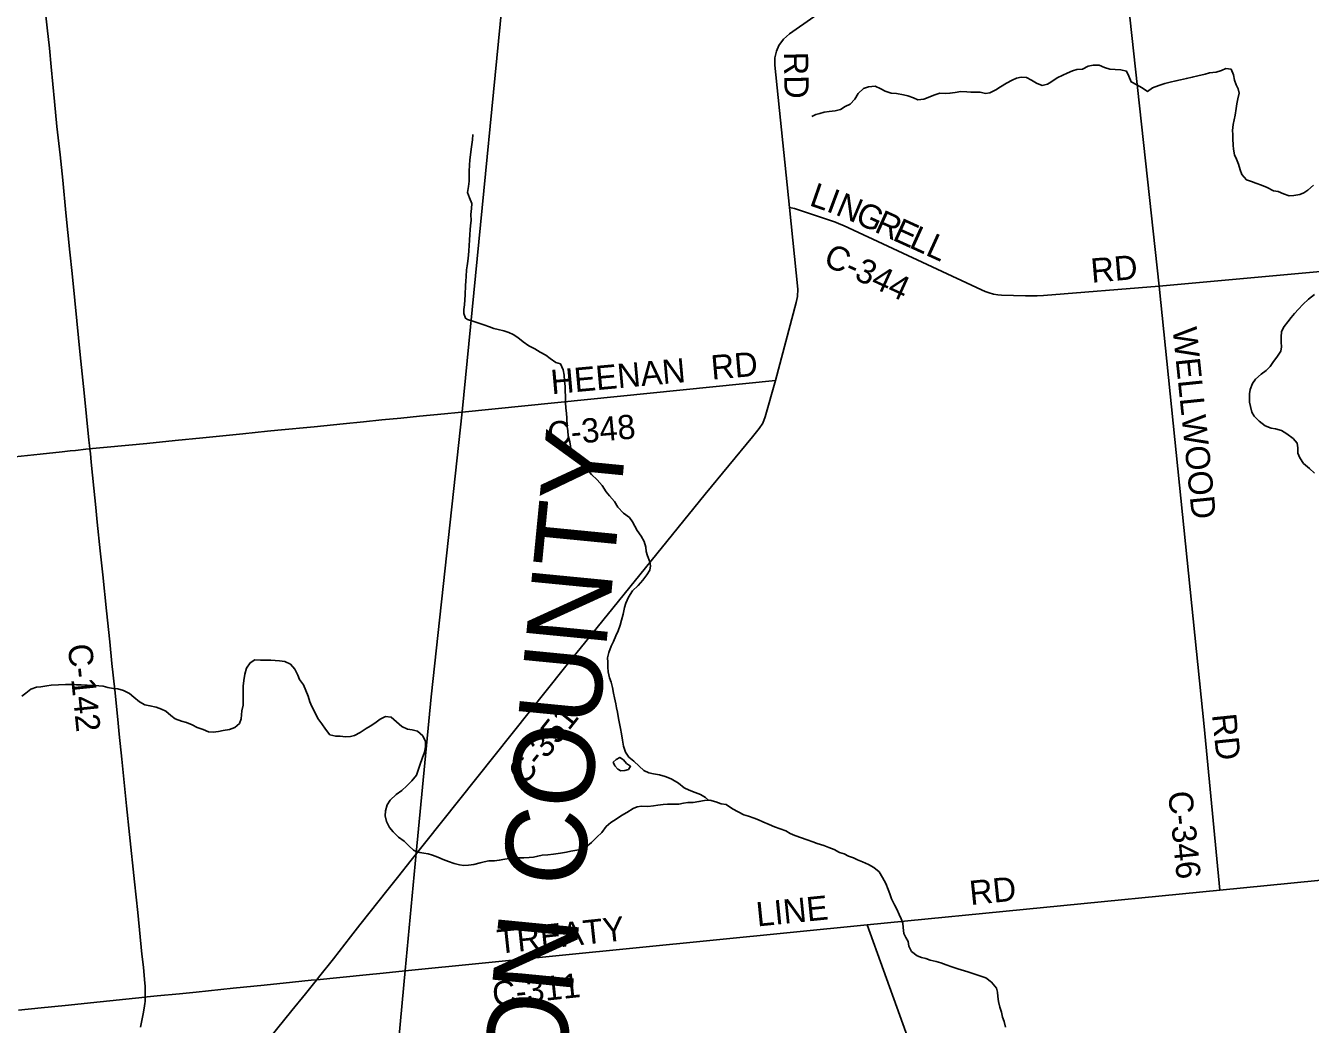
# Model space of a CAD drawing. Extents: x 0 to 34, y 0 to 22.
# Drawn here: x 2.784 to 4.289, y 19.44 to 20.61 of the extents above; entities that cross this region are included whole.
import ezdxf

# ---------------------------------------------------------------- set-up
doc = ezdxf.new("R2010")
doc.units = 0
for name, color, linetype in [('GM_X_Corporation', 7, 'Continuous'), ('GM_X_County_Road', 7, 'Continuous'), ('GM_X_County_Road_Text', 7, 'Continuous'), ('GM_X_County_Text', 7, 'Continuous'), ('GM_X_Minor_Lake', 7, 'Continuous'), ('GM_X_Minor_River', 7, 'Continuous')]:
    doc.layers.add(name, color=color, linetype=linetype)

msp = doc.modelspace()

# ---------------------------------------------------------------- linework, layer by layer
at = {"layer": 'GM_X_Corporation'}
for points in [[(2.8444, 15.5792), (2.8939, 16.1007), (2.9069, 16.2381), (2.9254, 16.4061), (2.988, 17.0603), (3.0331, 17.5172), (3.0637, 17.8164), (3.0931, 18.1263), (3.1112, 18.3014), (3.1559, 18.7686), (3.1859, 19.0395), (3.2287, 19.5029), (3.2417, 19.6403), (3.2592, 19.8236), (3.2953, 20.1573), (3.3575, 20.7908), (3.3687, 20.9), (2.1, 20.9), (2.1, 14.1)], [(8.9, 20.9), (3.3687, 20.9), (3.3575, 20.7908), (3.2953, 20.1573), (3.2592, 19.8236), (3.2417, 19.6403), (3.2287, 19.5029), (3.1859, 19.0395), (3.1559, 18.7686), (3.1112, 18.3014), (3.0931, 18.1263), (3.0637, 17.8164), (3.0331, 17.5172), (2.988, 17.0603), (2.9254, 16.4061), (2.9069, 16.2381), (2.8939, 16.1007), (2.8444, 15.5792)]]:
    msp.add_lwpolyline(points, dxfattribs=at)
msp.add_lwpolyline([(3.3687, 20.9), (2.1, 20.9), (2.1, 18.2085), (2.1311, 18.2055), (2.4093, 18.1831), (2.8083, 18.1509), (3.0252, 18.1335), (3.0931, 18.1263), (3.1112, 18.3014), (3.1559, 18.7686), (3.1859, 19.0395), (3.2287, 19.5029), (3.2417, 19.6403), (3.2592, 19.8236), (3.2953, 20.1573), (3.3575, 20.7908)], close=True, dxfattribs=at)
at = {"layer": 'GM_X_County_Road'}
for p, q in [((3.2954, 20.157), (3.6627, 20.1941)), ((3.2419, 19.6401), (3.2512, 19.6518)), ((3.2357, 19.6323), (3.2419, 19.6401))]:
    msp.add_line(p, q, dxfattribs=at)
for points in [[(4.1832, 19.5969), (4.1649, 19.7889), (4.1121, 20.3045), (4.0523, 20.8528), (4.0517, 20.8579), (4.0504, 20.8623), (4.0487, 20.8664), (4.0471, 20.869), (4.0456, 20.8717), (4.0441, 20.8746), (4.043, 20.877), (4.0421, 20.8795), (4.0414, 20.8832), (4.0405, 20.8879), (4.0401, 20.8922), (4.0393, 20.9)], [(2.9242, 19.4767), (2.9242, 19.4773), (2.9242, 19.48), (2.9241, 19.482), (2.9239, 19.485), (2.9238, 19.4877), (2.922, 19.5069), (2.9203, 19.5223), (2.9154, 19.5708), (2.9116, 19.607), (2.9057, 19.6623), (2.9023, 19.696), (2.8966, 19.7507), (2.8936, 19.7797), (2.8923, 19.7927), (2.89, 19.8165), (2.8884, 19.8317), (2.8851, 19.8625), (2.8825, 19.8879), (2.8787, 19.9244), (2.8744, 19.9664), (2.8715, 19.9945), (2.8679, 20.0282), (2.8663, 20.0452), (2.864, 20.0678), (2.8609, 20.0984), (2.8599, 20.1086), (2.8593, 20.1137), (2.8593, 20.1139), (2.8588, 20.1179), (2.8582, 20.124), (2.8524, 20.1794), (2.848, 20.2242), (2.8441, 20.2638), (2.8415, 20.2879), (2.8384, 20.3194), (2.8358, 20.3444), (2.8311, 20.3905), (2.8275, 20.4288), (2.8243, 20.4585), (2.8207, 20.4916), (2.8179, 20.5206), (2.8139, 20.5612), (2.8118, 20.5833), (2.8092, 20.607), (2.8051, 20.6465)], [(3.2512, 19.6518), (3.4153, 19.8576), (3.5802, 20.0608), (3.6355, 20.1279), (3.6434, 20.1378), (3.6476, 20.1442), (3.6506, 20.1515), (3.6627, 20.1941), (3.6867, 20.2853), (3.6884, 20.2924), (3.6889, 20.3008), (3.6789, 20.3966), (3.6618, 20.5633), (3.6618, 20.5719), (3.6636, 20.5799), (3.6664, 20.5864), (3.6718, 20.5937), (3.6791, 20.6001), (3.7358, 20.6402)], [(3.6789, 20.3966), (3.6848, 20.3955), (3.7329, 20.3793), (3.7373, 20.3776), (3.7422, 20.3756), (3.9038, 20.3003), (3.9082, 20.2983), (3.9128, 20.2966), (3.9179, 20.2952), (3.9231, 20.2943), (3.9273, 20.2939), (3.9554, 20.2931), (3.9691, 20.2932), (3.9764, 20.2937), (4.1121, 20.3045), (4.6191, 20.3504), (4.952, 20.3812), (4.9552, 20.3819), (4.9579, 20.3837)], [(2.8622, 20.1142), (2.8795, 20.1159), (2.9262, 20.1203), (2.9592, 20.1237), (2.9917, 20.1269), (3.0384, 20.1316), (3.0674, 20.1345), (3.0795, 20.1357), (3.1219, 20.1398), (3.1559, 20.1433), (3.1797, 20.1457), (3.2013, 20.1478), (3.2236, 20.15), (3.2455, 20.1521), (3.2749, 20.1551), (3.2906, 20.1566), (3.2954, 20.157)], [(2.7639, 20.1039), (2.801, 20.1078), (2.8269, 20.1105), (2.836, 20.1115), (2.8426, 20.1122), (2.8547, 20.1134), (2.8593, 20.1139), (2.8622, 20.1142)], [(3.2288, 19.5026), (3.7701, 19.5564), (4.1832, 19.5969), (4.496, 19.6278), (4.7005, 19.6479), (4.719, 19.6504)], [(3.1228, 19.4894), (3.125, 19.4922), (3.1271, 19.4948), (3.1446, 19.5168), (3.1647, 19.5424), (3.1757, 19.5563), (3.2088, 19.5983), (3.2195, 19.612), (3.2357, 19.6323)], [(3.694, 18.6581), (3.706, 18.6823), (3.7393, 18.7451), (3.7431, 18.753), (3.7463, 18.762), (3.7509, 18.7819), (3.8516, 19.2667), (3.8563, 19.2897), (3.858, 19.2993), (3.8581, 19.3074), (3.8565, 19.315), (3.8538, 19.323), (3.8463, 19.3443), (3.7701, 19.5564)], [(2.7757, 19.4564), (2.8023, 19.4592), (2.8304, 19.4621), (2.8712, 19.4664), (2.9129, 19.4705), (2.9242, 19.4717), (2.9265, 19.472), (2.938, 19.4732), (2.9642, 19.4758), (2.9837, 19.4778), (3.0273, 19.4822), (3.0635, 19.4859), (3.0968, 19.4894), (3.1186, 19.4915), (3.125, 19.4922), (3.1828, 19.498), (3.2029, 19.5), (3.2288, 19.5026)], [(2.8612, 19.1669), (2.8632, 19.1687), (2.8643, 19.1697), (2.8651, 19.1707), (2.8664, 19.1722), (2.8718, 19.1787), (2.8816, 19.1905), (2.9008, 19.2139), (2.9249, 19.2432), (2.9499, 19.2738), (2.9618, 19.2887), (2.9747, 19.3048), (2.9813, 19.3131), (2.9911, 19.3252), (3.0024, 19.3396), (3.0135, 19.3534), (3.0494, 19.3983), (3.0781, 19.4339), (3.096, 19.4561), (3.1119, 19.4757), (3.1212, 19.4875), (3.1228, 19.4894)], [(2.9184, 19.4368), (2.922, 19.4541), (2.9233, 19.4615), (2.9236, 19.4642), (2.9239, 19.4667), (2.9241, 19.4696), (2.9242, 19.4717), (2.9242, 19.4722), (2.9242, 19.4745), (2.9242, 19.4767)]]:
    msp.add_lwpolyline(points, dxfattribs=at)
at = {"layer": 'GM_X_Minor_Lake'}
for points in [[(3.4914, 19.7403), (3.4927, 19.7422), (3.4878, 19.7455), (3.4843, 19.7499), (3.4802, 19.7526), (3.476, 19.75), (3.4725, 19.747)], [(3.4725, 19.747), (3.4744, 19.7426), (3.4777, 19.7388), (3.4815, 19.737), (3.486, 19.7373), (3.4902, 19.7384), (3.4914, 19.7403)]]:
    msp.add_lwpolyline(points, dxfattribs=at)
at = {"layer": 'GM_X_Minor_River'}
for points in [[(4.2928, 20.4226), (4.2863, 20.417), (4.2816, 20.414), (4.2767, 20.4117), (4.2698, 20.4108), (4.2642, 20.4103), (4.2576, 20.4128), (4.2513, 20.4155), (4.2462, 20.4161), (4.2387, 20.42), (4.2321, 20.4227), (4.2253, 20.4252), (4.2204, 20.4271), (4.2142, 20.429), (4.2089, 20.4351), (4.2069, 20.4408), (4.205, 20.4475), (4.2026, 20.4534), (4.2002, 20.4583), (4.1993, 20.465), (4.1989, 20.4697), (4.1982, 20.4771), (4.1983, 20.4822), (4.1981, 20.487), (4.1987, 20.494), (4.1999, 20.4995), (4.2012, 20.5046), (4.2022, 20.5124), (4.203, 20.5182), (4.2044, 20.5239), (4.2059, 20.5305), (4.2046, 20.5357), (4.2024, 20.5404), (4.2003, 20.5457), (4.199, 20.5522), (4.1964, 20.5585), (4.1902, 20.5593), (4.1851, 20.557), (4.1788, 20.5552), (4.1709, 20.5543), (4.1658, 20.5528), (4.1575, 20.551), (4.1508, 20.5491), (4.144, 20.5478), (4.1372, 20.5462), (4.1317, 20.5449), (4.1249, 20.5434), (4.1187, 20.5419), (4.1115, 20.5395), (4.1044, 20.5367), (4.0984, 20.5326), (4.092, 20.5366), (4.0858, 20.5404), (4.0792, 20.5437), (4.0767, 20.5503), (4.0738, 20.5562), (4.0673, 20.5578), (4.0607, 20.5584), (4.0543, 20.5588), (4.0481, 20.5606), (4.0417, 20.5635), (4.0347, 20.5633), (4.029, 20.562), (4.0222, 20.5587), (4.0156, 20.5583), (4.0106, 20.5568), (4.0042, 20.5538), (3.9993, 20.5518), (3.9926, 20.5484), (3.9853, 20.5433)], [(3.9853, 20.5433), (3.9812, 20.5412), (3.9748, 20.5394), (3.9684, 20.5422), (3.9624, 20.5457), (3.9567, 20.5488), (3.9505, 20.5492), (3.9448, 20.5482), (3.9399, 20.5458), (3.9332, 20.5424), (3.926, 20.538), (3.9205, 20.5346), (3.9138, 20.5311), (3.9087, 20.5302), (3.9025, 20.5317), (3.8974, 20.5319), (3.8915, 20.5316), (3.8866, 20.5322), (3.8796, 20.5323), (3.8732, 20.5315), (3.8669, 20.5304), (3.862, 20.5303), (3.855, 20.5306), (3.8482, 20.5282), (3.8413, 20.5253), (3.8364, 20.5234), (3.8292, 20.5229), (3.8243, 20.5251), (3.8177, 20.5273), (3.8125, 20.5287), (3.8042, 20.5303), (3.7981, 20.5306), (3.791, 20.5329), (3.7861, 20.5357), (3.7795, 20.5386), (3.7714, 20.5381), (3.7655, 20.5359), (3.7594, 20.5303), (3.7555, 20.5235), (3.7501, 20.5175), (3.7442, 20.5148), (3.7387, 20.5116), (3.7325, 20.51), (3.7256, 20.5091), (3.7194, 20.5081), (3.7146, 20.5068), (3.7097, 20.5054), (3.705, 20.5032)], [(3.3017, 20.2654), (3.2993, 20.2669), (3.2975, 20.2726), (3.2975, 20.2773), (3.298, 20.2825), (3.2985, 20.2883), (3.2991, 20.2942), (3.2993, 20.3054), (3.2997, 20.3102), (3.3002, 20.3157), (3.3006, 20.3238), (3.3013, 20.3285), (3.3019, 20.3337), (3.3028, 20.3409), (3.3032, 20.346), (3.3037, 20.352), (3.304, 20.3583), (3.3046, 20.3651), (3.3049, 20.3706), (3.3053, 20.3756), (3.306, 20.3814), (3.3057, 20.3883), (3.3064, 20.3953), (3.3068, 20.4015), (3.3039, 20.408), (3.3017, 20.4143), (3.3029, 20.4212), (3.3036, 20.4274), (3.3036, 20.4329), (3.3035, 20.4392), (3.304, 20.4464), (3.3045, 20.4524), (3.3051, 20.4583), (3.3058, 20.4651), (3.3066, 20.4705), (3.3076, 20.4758), (3.3081, 20.4822)], [(4.2939, 20.2946), (4.2871, 20.2894), (4.2802, 20.2832), (4.2753, 20.2775), (4.2707, 20.2726), (4.2669, 20.2677), (4.2627, 20.2626), (4.2587, 20.2573), (4.2555, 20.2515), (4.2549, 20.2446), (4.2549, 20.2391), (4.2554, 20.2333), (4.2546, 20.2283), (4.25, 20.2212), (4.2462, 20.2161), (4.242, 20.2106), (4.2373, 20.2059), (4.2316, 20.2016), (4.2249, 20.1957), (4.2213, 20.1904), (4.2188, 20.1836), (4.218, 20.1785), (4.2178, 20.1736), (4.218, 20.1685), (4.2191, 20.1635), (4.2207, 20.1571), (4.2234, 20.1523), (4.2294, 20.1462), (4.2363, 20.141), (4.2431, 20.1381), (4.2482, 20.1373), (4.2552, 20.1356), (4.2618, 20.1314), (4.2689, 20.126), (4.2738, 20.1205), (4.2746, 20.1152), (4.2747, 20.1089), (4.2768, 20.1036), (4.2811, 20.0969), (4.288, 20.091), (4.294, 20.0853)], [(3.3502, 20.2502), (3.3442, 20.2522), (3.3376, 20.2538), (3.3327, 20.2548), (3.3276, 20.2568), (3.321, 20.2593), (3.3148, 20.2613), (3.3079, 20.2635), (3.3017, 20.2654)], [(3.5841, 19.7026), (3.5807, 19.7057), (3.5745, 19.709), (3.5683, 19.7114), (3.5613, 19.7142), (3.5555, 19.7171), (3.5488, 19.7225), (3.5405, 19.7273), (3.5334, 19.7301), (3.5266, 19.7321), (3.5198, 19.7333), (3.5143, 19.7347), (3.5081, 19.7374), (3.5027, 19.7423), (3.4966, 19.7482), (3.4909, 19.7527), (3.4867, 19.7588), (3.4843, 19.7658), (3.4834, 19.7727), (3.482, 19.7801), (3.481, 19.7864), (3.4799, 19.7921), (3.4788, 19.7982), (3.4774, 19.8054), (3.4763, 19.8105), (3.4754, 19.8155), (3.474, 19.8223), (3.4728, 19.8278), (3.4717, 19.8343), (3.4699, 19.8406), (3.4679, 19.8456), (3.4665, 19.8528), (3.4661, 19.8581), (3.466, 19.864), (3.4659, 19.8693), (3.4673, 19.8755), (3.4702, 19.8827), (3.4726, 19.8884), (3.4755, 19.895), (3.4782, 19.9008), (3.4807, 19.9076), (3.4823, 19.9133), (3.4839, 19.9203), (3.4855, 19.9281), (3.4873, 19.9333), (3.4902, 19.9403), (3.495, 19.9475), (3.5015, 19.9538), (3.5071, 19.9602), (3.5119, 19.9666), (3.5152, 19.9717), (3.516, 19.9768), (3.5153, 19.9815), (3.5125, 19.9888), (3.5111, 19.9936), (3.5106, 19.9987), (3.5086, 20.0053), (3.5053, 20.0117), (3.5004, 20.0185), (3.4977, 20.0233), (3.4949, 20.0283), (3.4915, 20.0335), (3.4846, 20.0387), (3.4779, 20.0458), (3.4738, 20.0523), (3.4682, 20.059), (3.4643, 20.0638), (3.4593, 20.0709), (3.4535, 20.0776), (3.447, 20.0841), (3.4422, 20.0893), (3.4384, 20.0943), (3.4326, 20.0987), (3.4257, 20.1055), (3.4232, 20.1123), (3.4223, 20.1171), (3.4214, 20.122), (3.4198, 20.1294), (3.4193, 20.1349), (3.4186, 20.1403), (3.418, 20.1498), (3.4177, 20.1558), (3.417, 20.1617), (3.4165, 20.1682), (3.4164, 20.1752), (3.4163, 20.182), (3.416, 20.187), (3.4155, 20.1936), (3.4148, 20.2003), (3.4139, 20.2065), (3.4106, 20.2134), (3.4053, 20.215), (3.3984, 20.2196), (3.3935, 20.2235), (3.387, 20.2272), (3.3804, 20.2311), (3.3736, 20.2348), (3.3669, 20.2394), (3.3605, 20.2442), (3.3553, 20.2477), (3.3502, 20.2502)], [(3.2417, 19.6425), (3.2384, 19.6438), (3.233, 19.6491), (3.2274, 19.6544), (3.2207, 19.6591), (3.2147, 19.6656), (3.2104, 19.6706), (3.2069, 19.6775), (3.2051, 19.684), (3.2056, 19.6899), (3.2075, 19.6969), (3.211, 19.7024), (3.2181, 19.7091), (3.2248, 19.7137), (3.2306, 19.7194), (3.2363, 19.7252), (3.2421, 19.7319), (3.2464, 19.7448), (3.2484, 19.7514), (3.2512, 19.7587), (3.2526, 19.765), (3.2525, 19.7711), (3.2493, 19.778), (3.243, 19.7832), (3.2367, 19.785), (3.2314, 19.7856), (3.2247, 19.7888), (3.2185, 19.7943), (3.2121, 19.7998), (3.2055, 19.8006), (3.1994, 19.7975), (3.1931, 19.7928), (3.1878, 19.7893), (3.183, 19.7863), (3.1759, 19.7819), (3.1694, 19.7783), (3.1647, 19.7771), (3.1586, 19.7766), (3.1524, 19.7773), (3.1473, 19.7773), (3.1405, 19.7791), (3.1353, 19.7855), (3.1312, 19.7918), (3.1265, 19.7983), (3.1227, 19.8054), (3.1195, 19.8121), (3.1168, 19.8176), (3.1152, 19.8243), (3.1122, 19.831), (3.1095, 19.8375), (3.105, 19.844), (3.1028, 19.8488), (3.0993, 19.8559), (3.0945, 19.8616), (3.0877, 19.865), (3.0815, 19.8658), (3.0762, 19.8661), (3.0712, 19.8663), (3.0663, 19.8664), (3.0593, 19.8663), (3.0525, 19.8668), (3.047, 19.8633), (3.0429, 19.8572), (3.0409, 19.8499), (3.0395, 19.8425), (3.0388, 19.8362), (3.0387, 19.8245), (3.039, 19.8186), (3.0387, 19.8138), (3.0375, 19.8072), (3.0371, 19.8025), (3.0364, 19.7977), (3.0345, 19.7924), (3.0293, 19.7876), (3.0228, 19.7852), (3.0156, 19.7842), (3.0099, 19.7829), (3.0037, 19.782), (2.9984, 19.7827), (2.9922, 19.7852), (2.985, 19.7878), (2.979, 19.7909), (2.9726, 19.7933), (2.9667, 19.7951), (2.9592, 19.7979), (2.9543, 19.8016), (2.9481, 19.8066), (2.9433, 19.8089), (2.9369, 19.8113), (2.9297, 19.8131), (2.9238, 19.8141), (2.9176, 19.8175), (2.9109, 19.8231), (2.9058, 19.8273), (2.8987, 19.831), (2.8921, 19.8328), (2.8866, 19.8331), (2.8804, 19.8345), (2.8747, 19.8359), (2.8698, 19.8366), (2.8626, 19.8369)], [(2.8626, 19.8369), (2.856, 19.8373), (2.849, 19.8376), (2.8435, 19.8377), (2.8376, 19.838), (2.8306, 19.8381), (2.8227, 19.8376), (2.8138, 19.8372), (2.8088, 19.8365), (2.802, 19.8354), (2.7969, 19.8347), (2.7902, 19.8326), (2.7843, 19.8279), (2.7795, 19.8242)], [(3.2417, 19.6425), (3.2458, 19.6411), (3.2507, 19.6406), (3.2558, 19.6398), (3.2608, 19.638), (3.2669, 19.6357), (3.2733, 19.6329), (3.2793, 19.6307), (3.286, 19.6284), (3.2925, 19.6266), (3.2974, 19.6261), (3.3027, 19.6263), (3.3093, 19.6273), (3.3165, 19.6291), (3.3214, 19.6304), (3.3265, 19.6313), (3.3332, 19.6316), (3.3388, 19.6322), (3.3455, 19.6335), (3.3504, 19.6342), (3.3563, 19.6349), (3.3615, 19.6348), (3.3678, 19.6349), (3.3738, 19.6352), (3.3791, 19.6359), (3.3841, 19.637), (3.3892, 19.638), (3.396, 19.6385), (3.4026, 19.6394), (3.4106, 19.6406), (3.4176, 19.6416), (3.4227, 19.6427), (3.4297, 19.644), (3.4356, 19.6452), (3.4403, 19.6476), (3.447, 19.653), (3.4533, 19.659), (3.4589, 19.6648), (3.4642, 19.6716), (3.4698, 19.6763), (3.4759, 19.6802), (3.482, 19.6846), (3.4885, 19.688), (3.4957, 19.6926), (3.5004, 19.6945), (3.5056, 19.6953), (3.5131, 19.6952), (3.5195, 19.6957), (3.5248, 19.6966), (3.5309, 19.6973), (3.536, 19.6978), (3.543, 19.6977), (3.5494, 19.698), (3.5547, 19.6989), (3.56, 19.6996), (3.5659, 19.6999), (3.5729, 19.7009), (3.5794, 19.7023), (3.5858, 19.7026), (3.5926, 19.7005), (3.599, 19.6981), (3.6046, 19.6973), (3.6121, 19.6922), (3.6187, 19.6889), (3.6256, 19.6854), (3.6309, 19.6836), (3.6375, 19.6815), (3.6426, 19.6795), (3.6477, 19.6773), (3.655, 19.674), (3.6612, 19.6711), (3.6747, 19.6664), (3.6798, 19.6636), (3.6851, 19.6613), (3.6998, 19.6562), (3.7062, 19.6536), (3.7114, 19.6516), (3.7191, 19.6493), (3.725, 19.6471), (3.7312, 19.6446), (3.7376, 19.6414), (3.743, 19.6395), (3.7481, 19.6371), (3.7538, 19.6348), (3.7588, 19.6328), (3.7643, 19.6301), (3.7714, 19.6273), (3.7778, 19.6238), (3.784, 19.6184), (3.7881, 19.6121), (3.7919, 19.6048), (3.7947, 19.5978), (3.7965, 19.5928), (3.7985, 19.5871), (3.8019, 19.58), (3.8046, 19.5749), (3.8076, 19.5686), (3.8098, 19.5634), (3.8118, 19.5585), (3.8121, 19.5532), (3.813, 19.5465)], [(3.813, 19.5465), (3.8154, 19.5415), (3.8178, 19.5368), (3.8187, 19.5314), (3.822, 19.5253), (3.8287, 19.5203), (3.8338, 19.5183), (3.8387, 19.5169), (3.8436, 19.515), (3.8506, 19.5134), (3.8562, 19.5118), (3.8626, 19.5096), (3.8692, 19.5074), (3.8762, 19.505), (3.888, 19.5015), (3.902, 19.4967), (3.9089, 19.4944), (3.9155, 19.4893), (3.9213, 19.4824), (3.9225, 19.4777), (3.9232, 19.4727), (3.9239, 19.4668), (3.9252, 19.46), (3.9272, 19.4541), (3.9284, 19.4482), (3.9306, 19.4434), (3.9322, 19.4366)]]:
    msp.add_lwpolyline(points, dxfattribs=at)

# ---------------------------------------------------------------- texts
at = {"layer": 'GM_X_County_Road_Text'}
for s, height, rotation, p in [('RD', 0.02841, 270.9977, (3.6723, 20.5787)), ('L', 0.0284, 340.7763, (3.701, 20.3995)), ('I', 0.0284, 339.5207, (3.7209, 20.3926)), ('N', 0.0284, 337.3544, (3.7316, 20.3886)), ('G', 0.0284, 335.5989, (3.7544, 20.3791)), ('R', 0.0284, 335.5334, (3.7772, 20.3687)), ('E', 0.0284, 335.5206, (3.7984, 20.3591)), ('L', 0.0284, 335.5315, (3.8178, 20.3503)), ('L', 0.0284, 335.5302, (3.8371, 20.3415)), ('C-344', 0.02841, 335.283, (3.7172, 20.3299)), ('RD', 0.02841, 4.9244, (4.0331, 20.3084)), ('WELLWOOD', 0.02841, 275.85, (4.1277, 20.2551)), ('HEENAN', 0.02841, 5.179, (3.4005, 20.1779)), ('RD', 0.02841, 4.9281, (3.5881, 20.195)), ('C-348', 0.02841, 5.2435, (3.3965, 20.1169)), ('C-142', 0.02841, 275.7929, (2.8333, 19.8843)), ('C-351', 0.02841, 51.4255, (3.3689, 19.7186)), ('RD', 0.02841, 275.9066, (4.1739, 19.8026)), ('C-346', 0.02841, 275.7929, (4.1224, 19.7119)), ('RD', 0.02841, 5.9576, (3.8912, 19.5795)), ('LINE', 0.02841, 5.7381, (3.6413, 19.5545)), ('TREATY', 0.02841, 6.1093, (3.3379, 19.5225)), ('C-311', 0.02841, 6.0664, (3.3322, 19.4611))]:
    msp.add_text(s, height=height, rotation=rotation, dxfattribs=at).set_placement(p)
at = {"layer": 'GM_X_County_Text'}
msp.add_text('UNION COUNTY', height=0.094697, rotation=84.4318, dxfattribs=at).set_placement((3.3936, 19.1577))

doc.saveas('drawing.dxf')
